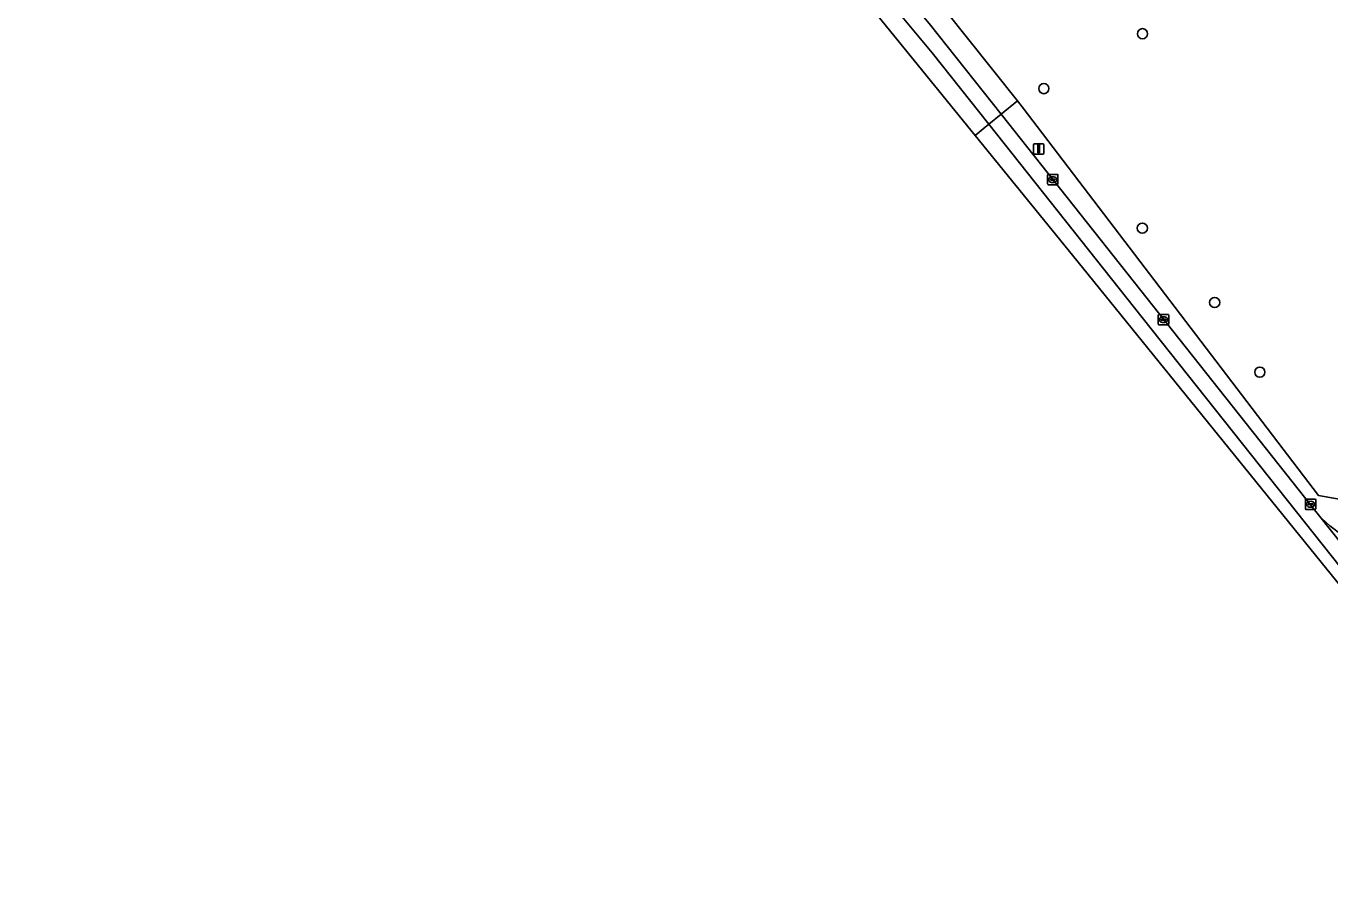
# Model space of a CAD drawing. Extents: x 160663 to 161506, y 382245 to 383291.
# Drawn here: x 161032.7 to 161158.3, y 382615.1 to 382698.8 of the extents above; entities that cross this region are included whole.
import ezdxf

# ---------------------------------------------------------------- set-up
doc = ezdxf.new("R2010")
doc.units = 0
for name, color, linetype in [('IMGEO_Boom', 7, 'Continuous'), ('IMGEO_Erf', 7, 'Continuous'), ('IMGEO_Kolk', 7, 'Continuous'), ('IMGEO_Rijbaan_lokaal_gesloten', 7, 'Continuous'), ('IMGEO_Rijbaan_lokaal_open', 7, 'Continuous'), ('IMGEO_Verkeersregelinstallatiepaal', 7, 'Continuous'), ('IMGEO_Voetpad_open', 7, 'Continuous')]:
    doc.layers.add(name, color=color, linetype=linetype)

msp = doc.modelspace()

# ---------------------------------------------------------------- linework, layer by layer
at = {"layer": 'IMGEO_Boom'}
for centre in [(161140.23, 382698.05), (161130.72, 382692.76), (161140.22, 382679.32), (161147.19, 382672.16), (161151.54, 382665.44)]:
    msp.add_circle(centre, 0.489, dxfattribs=at)
at = {"layer": 'IMGEO_Erf'}
msp.add_lwpolyline([(161171.32, 382862.17), (161150.03, 382870.15), (161140.32, 382841.38), (161140.03, 382841.48), (161127.2, 382804.91), (161127.97, 382804.39), (161097.43, 382750), (161094.52, 382744.8), (161093.76, 382743.49), (161089.01, 382735.18), (161089.47, 382734.92), (161089.57, 382735.03), (161116.54, 382706.21), (161128.19, 382691.57), (161128.64, 382691.01), (161157.19, 382653.57), (161161.72, 382652.75)], dxfattribs=at)
at = {"layer": 'IMGEO_Kolk'}
for p, q in [((161131.09, 382683.57), (161131.09, 382684.42)), ((161131.17, 382684.49), (161132.02, 382684.49)), ((161132.02, 382683.49), (161131.17, 382683.49)), ((161131.35, 382683.99), (161131.35, 382684)), ((161131.39, 382684.04), (161131.79, 382684.04)), ((161131.79, 382683.95), (161131.39, 382683.95)), ((161131.58, 382684.27), (161131.61, 382684.27)), ((161131.6, 382683.71), (161131.58, 382683.71)), ((161131.84, 382684), (161131.84, 382683.99)), ((161132.09, 382684.42), (161132.09, 382683.57)), ((161141.76, 382670.07), (161141.76, 382670.93)), ((161141.83, 382671), (161142.69, 382671)), ((161142.76, 382670.93), (161142.76, 382670.07)), ((161142.69, 382670), (161141.83, 382670)), ((161142.02, 382670.49), (161142.02, 382670.51)), ((161142.06, 382670.54), (161142.46, 382670.54)), ((161142.46, 382670.46), (161142.06, 382670.46)), ((161142.27, 382670.22), (161142.24, 382670.22)), ((161142.25, 382670.78), (161142.27, 382670.78)), ((161142.5, 382670.51), (161142.5, 382670.49)), ((161155.93, 382652.29), (161155.93, 382653.15)), ((161156, 382653.22), (161156.85, 382653.22)), ((161156.85, 382652.22), (161156, 382652.22)), ((161156.18, 382652.71), (161156.18, 382652.73)), ((161156.62, 382652.68), (161156.22, 382652.68)), ((161156.23, 382652.76), (161156.63, 382652.76)), ((161156.41, 382653), (161156.44, 382653)), ((161156.44, 382652.44), (161156.41, 382652.44)), ((161156.67, 382652.73), (161156.67, 382652.71)), ((161156.93, 382653.15), (161156.93, 382652.29))]:
    msp.add_line(p, q, dxfattribs=at)
for points in [[(161131.09, 382683.57), (161131.09, 382684.42)], [(161131.17, 382684.49), (161132.02, 382684.49)], [(161132.02, 382683.49), (161131.17, 382683.49)], [(161132.09, 382684.42), (161132.09, 382683.57)], [(161141.76, 382670.07), (161141.76, 382670.93)], [(161141.83, 382671), (161142.69, 382671)], [(161142.76, 382670.93), (161142.76, 382670.07)], [(161142.69, 382670), (161141.83, 382670)], [(161155.93, 382652.29), (161155.93, 382653.15)], [(161156, 382653.22), (161156.85, 382653.22)], [(161156.85, 382652.22), (161156, 382652.22)], [(161156.93, 382653.15), (161156.93, 382652.29)]]:
    msp.add_lwpolyline(points, dxfattribs=at)
for centre, radius, start, end in [((161131.17, 382684.42), 0.0765, 91.552, 178.448), ((161131.17, 382684.42), 0.0765, 91.552, 178.448), ((161131.17, 382683.57), 0.0765, 181.552, 268.448), ((161131.17, 382683.57), 0.0765, 181.552, 268.448), ((161131.39, 382684), 0.0403, 85.8775, 175.7526), ((161131.39, 382683.99), 0.0366, 178.938, 274.7102), ((161131.8, 382684), 0.0386, 1.7309, 96.639), ((161131.79, 382683.99), 0.043, 264.8664, 352.4533), ((161132.02, 382684.42), 0.0765, 1.552, 88.448), ((161132.02, 382684.42), 0.0765, 1.552, 88.448), ((161132.02, 382683.57), 0.0765, 271.552, 358.448), ((161132.02, 382683.57), 0.0765, 271.552, 358.448), ((161141.84, 382670.93), 0.0765, 91.552, 178.448), ((161141.84, 382670.93), 0.0765, 91.552, 178.448), ((161142.68, 382670.93), 0.0765, 1.552, 88.448), ((161142.68, 382670.93), 0.0765, 1.552, 88.448), ((161141.84, 382670.08), 0.0765, 181.552, 268.448), ((161141.84, 382670.08), 0.0765, 181.552, 268.448), ((161142.06, 382670.5), 0.0403, 85.8775, 175.7526), ((161142.05, 382670.49), 0.0366, 178.938, 274.7102), ((161142.46, 382670.51), 0.0386, 1.7309, 96.639), ((161142.46, 382670.5), 0.043, 264.8664, 352.4533), ((161142.68, 382670.08), 0.0765, 271.552, 358.448), ((161142.68, 382670.08), 0.0765, 271.552, 358.448), ((161156, 382653.14), 0.0765, 91.552, 178.448), ((161156, 382653.14), 0.0765, 91.552, 178.448), ((161156, 382652.29), 0.0765, 181.552, 268.448), ((161156, 382652.29), 0.0765, 181.552, 268.448), ((161156.23, 382652.72), 0.0403, 85.8775, 175.7526), ((161156.22, 382652.71), 0.0366, 178.938, 274.7102), ((161156.63, 382652.72), 0.043, 264.8664, 352.4533), ((161156.63, 382652.72), 0.0386, 1.7309, 96.639), ((161156.85, 382653.14), 0.0765, 1.552, 88.448), ((161156.85, 382653.14), 0.0765, 1.552, 88.448), ((161156.85, 382652.29), 0.0765, 271.552, 358.448), ((161156.85, 382652.29), 0.0765, 271.552, 358.448)]:
    msp.add_arc(centre, radius, start, end, dxfattribs=at)
for centre, major_axis, ratio, start_param, end_param in [((161131.58, 382683.99), (-0.387, 0.002), 0.722429, 4.712389, 7.853982), ((161131.6, 382683.99), (-0.39, 0.002), 0.717154, 1.570796, 4.712389), ((161142.25, 382670.5), (-0.387, 0.002), 0.722429, 4.712389, 7.853982), ((161142.27, 382670.5), (-0.39, 0.002), 0.717154, 1.570796, 4.712389), ((161156.41, 382652.72), (-0.387, 0.002), 0.722429, 4.712389, 7.853982), ((161156.44, 382652.72), (-0.39, 0.002), 0.717154, 1.570796, 4.712389)]:
    msp.add_ellipse(centre, major_axis=major_axis, ratio=ratio, start_param=start_param, end_param=end_param, dxfattribs=at)
at = {"layer": 'IMGEO_Rijbaan_lokaal_gesloten'}
for points in [[(160950.32, 382840.12), (160974.42, 382818.72), (160980, 382813.77), (161009.57, 382791.25), (161065.68, 382748.49), (161112.37, 382702.72), (161124.11, 382688.25), (161124.88, 382688.88), (161125.43, 382689.32), (161119.96, 382696.2), (161110.18, 382707.99), (161100.35, 382719.08), (161091.92, 382728.36), (161081.99, 382739.31), (161076.26, 382745.23), (161069.7, 382751.52), (161061.87, 382758.6), (161056.47, 382763.17), (161050.27, 382767.64), (161037.55, 382776.35), (161008.95, 382796.1), (160997.47, 382804.08)], [(160997.47, 382804.08), (161008.95, 382796.1), (161037.55, 382776.35), (161050.27, 382767.64), (161056.47, 382763.17), (161061.87, 382758.6), (161069.7, 382751.52), (161076.26, 382745.23), (161081.99, 382739.31), (161091.92, 382728.36), (161100.35, 382719.08), (161110.18, 382707.99), (161119.96, 382696.2), (161125.43, 382689.32), (161126.62, 382690.29), (161119.69, 382699.02)], [(161197.57, 382600.81), (161182.67, 382619.67), (161171.21, 382634.1), (161157.19, 382651.71), (161126.62, 382690.29), (161125.43, 382689.32), (161139.48, 382671.65), (161164.49, 382640.15), (161189.55, 382608.23)], [(161124.11, 382688.25), (161133.48, 382676.7), (161171.98, 382629.22), (161248.25, 382527.93), (161249.25, 382526.61), (161309.43, 382447.11), (161309.49, 382447.03), (161310.28, 382447.54), (161304.61, 382455.14), (161297.29, 382464.93), (161268.49, 382503.42), (161231.99, 382552.35), (161208.42, 382583.57), (161189.55, 382608.23), (161164.49, 382640.15), (161139.48, 382671.65), (161125.43, 382689.32), (161124.88, 382688.88), (161124.11, 382688.25)]]:
    msp.add_lwpolyline(points, dxfattribs=at)
at = {"layer": 'IMGEO_Rijbaan_lokaal_open'}
msp.add_lwpolyline([(161157.19, 382651.71), (161171.21, 382634.1)], dxfattribs=at)
msp.add_arc((161164.54, 382658.13), 9.76, 221.112, 268.4593, dxfattribs=at)
at = {"layer": 'IMGEO_Verkeersregelinstallatiepaal'}
for p, q in [((161129.74, 382686.55), (161129.74, 382687.35)), ((161129.74, 382687.35), (161129.74, 382686.55)), ((161129.84, 382687.45), (161130.63, 382687.45)), ((161130.63, 382687.45), (161129.84, 382687.45)), ((161130.73, 382687.35), (161130.73, 382686.55)), ((161130.73, 382686.55), (161130.73, 382687.35)), ((161130.63, 382686.45), (161129.84, 382686.45)), ((161129.84, 382686.45), (161130.63, 382686.45))]:
    msp.add_line(p, q, dxfattribs=at)
msp.add_lwpolyline([(161130.16, 382687.33), (161130.31, 382687.33), (161130.31, 382686.58), (161130.16, 382686.58), (161130.16, 382687.33)], dxfattribs=at)
for centre, start, end in [((161129.84, 382687.35), 90, 180), ((161129.84, 382687.35), 90, 180), ((161130.63, 382687.35), 0, 90), ((161130.63, 382687.35), 360, 90), ((161129.84, 382686.55), 180, 270), ((161129.84, 382686.55), 180, 270), ((161130.63, 382686.55), 270, 0), ((161130.63, 382686.55), 270, 0)]:
    msp.add_arc(centre, 0.1, start, end, dxfattribs=at)
at = {"layer": 'IMGEO_Voetpad_open'}
for points in [[(161087.95, 382735.07), (161111.93, 382708.21), (161115.09, 382704.52), (161119.69, 382699.02), (161126.62, 382690.29), (161128.19, 382691.57), (161116.54, 382706.21)], [(161128.64, 382691.01), (161128.19, 382691.57), (161126.62, 382690.29), (161157.19, 382651.71)], [(161164.28, 382648.37), (161161.91, 382652.85), (161161.72, 382652.75), (161157.19, 382653.57), (161128.64, 382691.01)]]:
    msp.add_lwpolyline(points, dxfattribs=at)
msp.add_arc((161164.54, 382658.13), 9.76, 221.112, 268.4593, dxfattribs=at)

doc.saveas('drawing.dxf')
